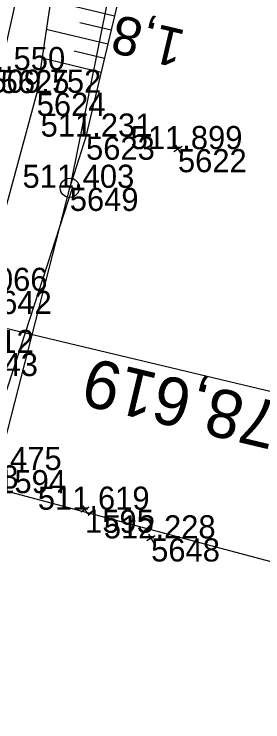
# Model space of a CAD drawing. Extents: x -1234191 to 23050, y -1290331 to -741191.
# Drawn here: x -865068.17 to -865055.27, y -1104629.37 to -1104592.62 of the extents above; entities that cross this region are included whole.
import ezdxf

# ---------------------------------------------------------------- set-up
doc = ezdxf.new("R2010")
doc.units = 0
for name, color, linetype in [('Vrstva 19', 7, 'Continuous'), ('Vrstva 2', 7, 'Continuous'), ('Vrstva 48', 7, 'Continuous'), ('Vrstva 49', 7, 'Continuous'), ('Vrstva 53', 7, 'Continuous'), ('Vrstva 60', 7, 'Continuous'), ('Vrstva 61', 7, 'Continuous')]:
    doc.layers.add(name, color=color, linetype=linetype)

msp = doc.modelspace()

# ---------------------------------------------------------------- linework, layer by layer
at = {"layer": 'Vrstva 19'}
msp.add_line((-865022.628, -1104619.891), (-865073.95, -1104607.678), dxfattribs=at)
at = {"layer": 'Vrstva 2'}
msp.add_line((-865032.861, -1104626.942), (-865081.165, -1104614.03), dxfattribs=at)
at = {"layer": 'Vrstva 48'}
for p, q in [((-865062.961, -1104592.726), (-865066.293, -1104591.935)), ((-865063.134, -1104593.455), (-865064.769, -1104593.067)), ((-865063.307, -1104594.185), (-865066.516, -1104593.424)), ((-865063.48, -1104594.915), (-865065.054, -1104594.541)), ((-865063.654, -1104595.645), (-865066.739, -1104594.912))]:
    msp.add_line(p, q, dxfattribs=at)
at = {"layer": 'Vrstva 49'}
for p, q in [((-865059.464, -1104599.493), (-865059.886, -1104599.763)), ((-865059.81, -1104599.417), (-865059.54, -1104599.839)), ((-865064.278, -1104618.227), (-865064.71, -1104618.477)), ((-865064.619, -1104618.136), (-865064.369, -1104618.568)), ((-865060.852, -1104619.715), (-865061.282, -1104619.971)), ((-865061.195, -1104619.628), (-865060.939, -1104620.058))]:
    msp.add_line(p, q, dxfattribs=at)
for points in [[(-865065.29, -1104601.638), (-865064.445, -1104598.979), (-865057.283, -1104568.804), (-865052.091, -1104539.616), (-865047.814, -1104514.626), (-865044.234, -1104493.031), (-865034.966, -1104457.384), (-865026.799, -1104431.724), (-865014.979, -1104397.762), (-865002.566, -1104366.474), (-864986.627, -1104333.706), (-864966.82, -1104295.07), (-864945.178, -1104253.245)], [(-865072.819, -1104606.321), (-865068.878, -1104595.524), (-865062.694, -1104567.861), (-865067.006, -1104596.701), (-865069.794, -1104606.99)], [(-865069.054, -1104616.295), (-865065.29, -1104601.638)]]:
    msp.add_lwpolyline(points, dxfattribs=at)
at = {"layer": 'Vrstva 53'}
msp.add_line((-865065.279, -1104601.589), (-865065.301, -1104601.687), dxfattribs=at)
for points in [[(-864807.11, -1103958.19), (-864822.22, -1104000.506), (-864835.282, -1104037.319), (-864838.007, -1104046.952), (-864851.715, -1104040.756), (-864863.241, -1104063.669), (-864844.615, -1104073.615), (-864887.124, -1104118.022), (-864905.228, -1104169.337), (-864947.721, -1104257.324), (-865004.66, -1104374.194), (-865032.104, -1104446.327), (-865047.809, -1104514.607), (-865065.291, -1104601.643)], [(-865065.14, -1104601.6), (-865077.859, -1104640.709), (-865093.329, -1104687.069), (-865105.39, -1104724.26), (-865117.1, -1104742.76), (-865129.359, -1104749.17), (-865148.21, -1104773.45), (-865183.35, -1104808.92), (-865201.34, -1104824.1), (-865236.63, -1104858.239), (-865269.479, -1104887.85), (-865286.979, -1104901.079), (-865291.14, -1104909.389), (-865305.71, -1104930.37), (-865337.3, -1104967.79), (-865351.13, -1104980.659), (-865357.569, -1104987.239), (-865356.579, -1104987.37), (-865381.96, -1105044.819)]]:
    msp.add_lwpolyline(points, dxfattribs=at)
msp.add_circle((-865065.29, -1104601.638), 0.499, dxfattribs=at)
at = {"layer": 'Vrstva 60'}
for p, q in [((-865067.006, -1104596.701), (-865067.006, -1104596.701)), ((-865064.445, -1104598.979), (-865064.445, -1104598.979)), ((-865059.675, -1104599.628), (-865059.675, -1104599.628)), ((-865065.29, -1104601.638), (-865065.29, -1104601.638)), ((-865064.494, -1104618.352), (-865064.494, -1104618.352)), ((-865061.067, -1104619.843), (-865061.067, -1104619.843))]:
    msp.add_line(p, q, dxfattribs=at)

# ---------------------------------------------------------------- texts
at = {"layer": 'Vrstva 19'}
msp.add_text('evid. km 178,619', height=2.5, rotation=166.615, dxfattribs=at).set_placement((-865039.452, -1104616.34))
at = {"layer": 'Vrstva 48'}
msp.add_text('1,8', height=2, rotation=166.648, dxfattribs=at).set_placement((-865059.206, -1104593.487))
at = {"layer": 'Vrstva 60'}
for s, p in [('5625', (-865068.878, -1104596.724)), ('5624', (-865067.006, -1104597.901)), ('5623', (-865064.445, -1104600.179)), ('5622', (-865059.675, -1104600.828)), ('5649', (-865065.29, -1104602.838)), ('5642', (-865069.794, -1104608.19)), ('5643', (-865070.511, -1104611.413)), ('1593', (-865071.522, -1104617.253)), ('1594', (-865069.054, -1104617.495)), ('1595', (-865064.494, -1104619.552)), ('5648', (-865061.067, -1104621.043))]:
    msp.add_text(s, height=1.2, dxfattribs=at).set_placement(p)
at = {"layer": 'Vrstva 61'}
for s, p in [('509.550', (-865071.329, -1104595.524)), ('509.752', (-865069.454, -1104596.701)), ('511.231', (-865066.802, -1104598.979)), ('511.899', (-865062.129, -1104599.628)), ('511.403', (-865067.742, -1104601.638)), ('510.066', (-865072.246, -1104606.99)), ('510.112', (-865072.959, -1104610.213)), ('511.475', (-865071.51, -1104616.295)), ('511.619', (-865066.948, -1104618.352)), ('512.228', (-865063.521, -1104619.843))]:
    msp.add_text(s, height=1.2, dxfattribs=at).set_placement(p)

doc.saveas('drawing.dxf')
